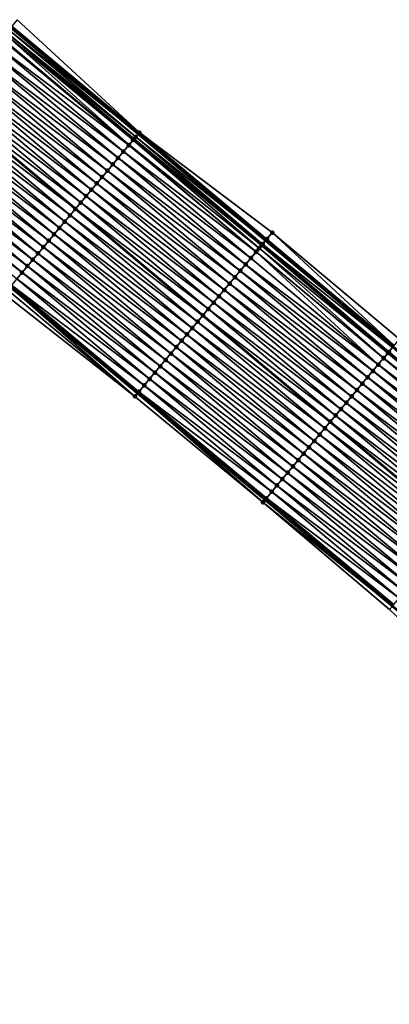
# Model space of a CAD drawing. Header units: feet. Extents: x 2007189 to 2022806, y 818621 to 837694.
# Tile 410 of 656: x 2017072 to 2017117, y 818771 to 818889. Entities that reach past the tile are written whole.
import ezdxf

# ---------------------------------------------------------------- set-up
doc = ezdxf.new("R2010")
doc.units = ezdxf.units.FT
doc.header["$MEASUREMENT"] = 0
for name, color, linetype, lineweight in [('EP_Travel Lane', 172, 'Continuous', 53), ('Road Shots', 141, 'Continuous', 100), ('Road X-Section', 40, 'Continuous', 13), ('STRIPING', 60, 'Continuous', 53)]:
    doc.layers.add(name, color=color, linetype=linetype, lineweight=lineweight)
doc.layers.add('I-77-MM17-21_SB-Surface-Border', color=7, linetype='Continuous')
doc.layers.add('I-77-MM17-21_SB-Surface-TIN', color=7, linetype='Continuous')

msp = doc.modelspace()

# ---------------------------------------------------------------- linework, layer by layer
at = {"layer": 'EP_Travel Lane'}
for points in [[(2017071.0103465, 818888.3726488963, 278.9807868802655), (2017086.348633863, 818875.5380185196, 279.1001611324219), (2017101.687014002, 818862.7033105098, 279.1695159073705), (2017117.025386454, 818849.868608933, 279.242949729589), (2017132.363798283, 818837.0338744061, 279.2951834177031), (2017147.702261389, 818824.1990969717, 279.319731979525), (2017163.040738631, 818811.3643077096, 279.3366750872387), (2017178.379234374, 818798.5295029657, 279.3436157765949), (2017193.717850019, 818785.6945978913, 279.2859228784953), (2017209.069217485, 818772.8489755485, 279.2740053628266), (2017224.407591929, 818760.014025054, 279.2363006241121), (2017239.746218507, 818747.178863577, 279.2727614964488), (2017255.08455113, 818734.3439480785, 279.222759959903), (2017270.422764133, 818721.509132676, 279.1375823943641), (2017285.76092519, 818708.6743607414, 279.0371348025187), (2017301.099112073, 818695.8395671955, 278.9442828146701), (2017316.437250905, 818683.0048138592, 278.8373000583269), (2017331.775361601, 818670.1700840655, 278.7220561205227), (2017347.113417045, 818657.3354005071, 278.5905601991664), (2017362.467347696, 818644.47066308, 278.4045546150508), (2017368.32299968, 818639.537190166, 278.3972724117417)], [(2017070.938029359, 818857.1195621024, 278.6535262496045), (2017086.277400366, 818844.286020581, 278.7181300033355), (2017101.61676804, 818831.4524818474, 278.7845818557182), (2017116.956138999, 818818.6189403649, 278.849228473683), (2017132.295548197, 818805.7853668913, 278.8932618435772), (2017147.635018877, 818792.9517419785, 278.904111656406), (2017162.974567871, 818780.1180515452, 278.872728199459), (2017178.314059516, 818767.2844090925, 278.8722429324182), (2017193.640782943, 818754.4558058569, 278.9156085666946), (2017208.965912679, 818741.6049340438, 278.8966614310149), (2017224.290997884, 818728.7540995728, 278.8645873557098), (2017239.616065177, 818715.9032801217, 278.8272637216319), (2017254.94092502, 818703.0526346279, 278.728892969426), (2017270.265811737, 818690.2019665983, 278.6384281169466), (2017285.590665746, 818677.3513259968, 278.5383362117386), (2017300.915501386, 818664.5007007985, 278.4328399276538), (2017316.240269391, 818651.6501323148, 278.3074304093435), (2017331.564989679, 818638.7996038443, 278.1679843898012), (2017346.873128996, 818625.9656354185, 278.0020297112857), (2017352.742518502, 818621.0491638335, 277.9247102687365)]]:
    msp.add_polyline3d(points, dxfattribs=at)
at = {"layer": 'I-77-MM17-21_SB-Surface-Border', "color": 3, "linetype": 'Continuous', "lineweight": -3}
for points in [[(2017071.795391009, 818889.3107383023, 278.9555836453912), (2017086.491902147, 818875.709227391, 279.0983096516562), (2017102.472067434, 818863.6414153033, 279.1455697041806), (2017117.810444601, 818850.8067212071, 279.2194905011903), (2017133.148886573, 818837.971972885, 279.2584970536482), (2017149.129146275, 818825.9040817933, 279.2547709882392), (2017164.467599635, 818813.0693239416, 279.2876340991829), (2017179.806130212, 818800.2345014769, 279.2788143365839), (2017194.502974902, 818786.6327114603, 279.2416348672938), (2017209.852412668, 818773.7830903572, 279.2312687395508), (2017224.533861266, 818760.1646016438, 279.2329625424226), (2017240.500562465, 818748.0784724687, 279.2453868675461), (2017255.824464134, 818735.226308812, 279.2014465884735), (2017270.505686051, 818721.608010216, 279.1364210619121)], [(2017269.7083127, 818689.5374826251, 278.604562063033), (2017253.983434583, 818701.9114045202, 278.6701140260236), (2017238.631830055, 818714.7301849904, 278.7651190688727), (2017222.811778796, 818726.9909488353, 278.7844641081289), (2017208.534410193, 818741.0906155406, 278.8719008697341), (2017192.948255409, 818753.630364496, 278.8759617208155), (2017178.052859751, 818766.9722036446, 278.8581549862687), (2017161.847543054, 818778.7709051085, 278.8007198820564), (2017146.11639753, 818791.1365089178, 278.8053447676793), (2017131.117831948, 818804.3776190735, 278.8155457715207), (2017116.603386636, 818818.1973041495, 278.8301322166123), (2017101.352319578, 818831.1363914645, 278.7698289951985), (2017085.954980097, 818843.9006351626, 278.6995043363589), (2017070.209611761, 818856.2489015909, 278.6138580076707)]]:
    msp.add_polyline3d(points, dxfattribs=at)
at = {"layer": 'I-77-MM17-21_SB-Surface-TIN', "color": 128, "linetype": 'Continuous', "lineweight": -3}
for points in [[(2017071.153608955, 818888.5438512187, 278.979046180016), (2017086.491902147, 818875.709227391, 279.0983096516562), (2017071.795391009, 818889.3107383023, 278.9555836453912)], [(2017070.347930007, 818887.5810049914, 278.9784428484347), (2017085.723304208, 818874.7907044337, 279.1000463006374), (2017070.511865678, 818887.7769316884, 278.9815887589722)], [(2017070.511865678, 818887.7769316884, 278.9815887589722), (2017086.047527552, 818875.178189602, 279.1040523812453), (2017070.777396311, 818888.0942674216, 278.9836173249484)], [(2017070.511865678, 818887.7769316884, 278.9815887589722), (2017085.850155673, 818874.9423105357, 279.1025768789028), (2017086.047527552, 818875.178189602, 279.1040523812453)], [(2017070.511865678, 818887.7769316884, 278.9815887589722), (2017085.723304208, 818874.7907044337, 279.1000463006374), (2017085.850155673, 818874.9423105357, 279.1025768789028)], [(2017070.777396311, 818888.0942674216, 278.9836173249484), (2017086.348633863, 818875.5380185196, 279.1001611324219), (2017071.0103465, 818888.3726488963, 278.9807868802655)], [(2017070.777396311, 818888.0942674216, 278.9836173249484), (2017086.047527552, 818875.178189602, 279.1040523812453), (2017086.348633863, 818875.5380185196, 279.1001611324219)], [(2017071.153608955, 818888.5438512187, 278.979046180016), (2017071.0103465, 818888.3726488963, 278.9807868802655), (2017086.348633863, 818875.5380185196, 279.1001611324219)], [(2017071.153608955, 818888.5438512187, 278.979046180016), (2017086.348633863, 818875.5380185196, 279.1001611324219), (2017086.491902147, 818875.709227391, 279.0983096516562)], [(2017069.228469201, 818886.2430172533, 278.9380758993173), (2017085.208455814, 818874.1753546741, 279.0816947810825), (2017069.870161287, 818887.009979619, 278.9631515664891)], [(2017069.870161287, 818887.009979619, 278.9631515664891), (2017085.244537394, 818874.2184803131, 279.0831738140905), (2017069.927096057, 818887.0780289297, 278.9653261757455)], [(2017069.870161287, 818887.009979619, 278.9631515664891), (2017085.208455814, 818874.1753546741, 279.0816947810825), (2017085.244537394, 818874.2184803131, 279.0831738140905)], [(2017069.927096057, 818887.0780289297, 278.9653261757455), (2017085.244537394, 818874.2184803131, 279.0831738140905), (2017070.347930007, 818887.5810049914, 278.9784428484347)], [(2017070.347930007, 818887.5810049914, 278.9784428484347), (2017085.244537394, 818874.2184803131, 279.0831738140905), (2017085.723304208, 818874.7907044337, 279.1000463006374)], [(2017067.945062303, 818884.7091115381, 278.9001853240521), (2017083.925068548, 818872.6414325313, 279.0332123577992), (2017068.586766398, 818885.4760638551, 278.918781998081)], [(2017068.586766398, 818885.4760638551, 278.918781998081), (2017084.566764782, 818873.4083914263, 279.0560503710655), (2017069.228469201, 818886.2430172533, 278.9380758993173)], [(2017068.586766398, 818885.4760638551, 278.918781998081), (2017083.925068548, 818872.6414325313, 279.0332123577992), (2017084.566764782, 818873.4083914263, 279.0560503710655)], [(2017069.228469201, 818886.2430172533, 278.9380758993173), (2017084.566764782, 818873.4083914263, 279.0560503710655), (2017085.208455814, 818874.1753546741, 279.0816947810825)], [(2017067.303361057, 818883.9421568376, 278.8800517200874), (2017083.283366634, 818871.8744783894, 279.0134389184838), (2017067.945062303, 818884.7091115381, 278.9001853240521)], [(2017067.945062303, 818884.7091115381, 278.9001853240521), (2017083.283366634, 818871.8744783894, 279.0134389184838), (2017083.925068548, 818872.6414325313, 279.0332123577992)], [(2017066.019946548, 818882.4082574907, 278.8462670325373), (2017081.999958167, 818870.3405739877, 278.9763952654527), (2017066.661654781, 818883.1752063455, 278.8626316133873)], [(2017066.661654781, 818883.1752063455, 278.8626316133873), (2017082.641661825, 818871.1075266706, 278.9952279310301), (2017067.303361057, 818883.9421568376, 278.8800517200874)], [(2017066.661654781, 818883.1752063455, 278.8626316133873), (2017081.999958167, 818870.3405739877, 278.9763952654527), (2017082.641661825, 818871.1075266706, 278.9952279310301)], [(2017067.303361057, 818883.9421568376, 278.8800517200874), (2017082.641661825, 818871.1075266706, 278.9952279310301), (2017083.283366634, 818871.8744783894, 279.0134389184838)], [(2017065.378241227, 818881.6413062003, 278.8283321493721), (2017081.358255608, 818869.5736203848, 278.9569693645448), (2017066.019946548, 818882.4082574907, 278.8462670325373)], [(2017066.019946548, 818882.4082574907, 278.8462670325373), (2017081.358255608, 818869.5736203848, 278.9569693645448), (2017081.999958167, 818870.3405739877, 278.9763952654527)], [(2017064.094825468, 818880.1074078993, 278.7952219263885), (2017080.07484942, 818868.039714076, 278.918696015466), (2017064.736532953, 818880.8743573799, 278.8119898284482)], [(2017064.736532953, 818880.8743573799, 278.8119898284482), (2017080.716553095, 818868.8066667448, 278.937519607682), (2017065.378241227, 818881.6413062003, 278.8283321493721)], [(2017064.736532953, 818880.8743573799, 278.8119898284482), (2017080.07484942, 818868.039714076, 278.918696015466), (2017080.716553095, 818868.8066667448, 278.937519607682)], [(2017065.378241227, 818881.6413062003, 278.8283321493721), (2017080.716553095, 818868.8066667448, 278.937519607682), (2017081.358255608, 818869.5736203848, 278.9569693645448)], [(2017064.094825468, 818880.1074078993, 278.7952219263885), (2017063.453122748, 818879.3404541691, 278.7758136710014), (2017079.433146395, 818867.2727608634, 278.899521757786)], [(2017064.094825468, 818880.1074078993, 278.7952219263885), (2017079.433146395, 818867.2727608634, 278.899521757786), (2017080.07484942, 818868.039714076, 278.918696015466)], [(2017062.169708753, 818877.8065546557, 278.7418218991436), (2017078.14974832, 818865.738847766, 278.8568714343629), (2017062.81141747, 818878.5735031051, 278.7579250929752)], [(2017062.81141747, 818878.5735031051, 278.7579250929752), (2017078.791449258, 818866.505802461, 278.8771013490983), (2017063.453122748, 818879.3404541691, 278.7758136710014)], [(2017062.81141747, 818878.5735031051, 278.7579250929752), (2017078.14974832, 818865.738847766, 278.8568714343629), (2017078.791449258, 818866.505802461, 278.8771013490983)], [(2017079.433146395, 818867.2727608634, 278.899521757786), (2017063.453122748, 818879.3404541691, 278.7758136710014), (2017078.791449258, 818866.505802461, 278.8771013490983)], [(2017061.527998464, 818877.0396075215, 278.7265667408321), (2017077.508040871, 818864.9718982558, 278.8400843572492), (2017062.169708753, 818877.8065546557, 278.7418218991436)], [(2017062.169708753, 818877.8065546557, 278.7418218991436), (2017077.508040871, 818864.9718982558, 278.8400843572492), (2017078.14974832, 818865.738847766, 278.8568714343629)], [(2017060.244586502, 818875.5057060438, 278.6914083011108), (2017076.224626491, 818863.4379988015, 278.8062304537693), (2017060.886291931, 818876.2726572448, 278.7092854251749)], [(2017060.886291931, 818876.2726572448, 278.7092854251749), (2017076.866333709, 818864.2049485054, 278.8231423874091), (2017061.527998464, 818877.0396075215, 278.7265667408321)], [(2017060.886291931, 818876.2726572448, 278.7092854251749), (2017076.224626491, 818863.4379988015, 278.8062304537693), (2017076.866333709, 818864.2049485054, 278.8231423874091)], [(2017061.527998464, 818877.0396075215, 278.7265667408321), (2017076.866333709, 818864.2049485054, 278.8231423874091), (2017077.508040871, 818864.9718982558, 278.8400843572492)], [(2017058.961169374, 818873.9718088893, 278.6590371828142), (2017074.941213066, 818861.9040985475, 278.7718609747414), (2017059.602878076, 818874.7387573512, 278.6751483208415)], [(2017059.602878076, 818874.7387573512, 278.6751483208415), (2017075.582919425, 818862.6710489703, 278.789236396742), (2017060.244586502, 818875.5057060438, 278.6914083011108)], [(2017059.602878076, 818874.7387573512, 278.6751483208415), (2017074.941213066, 818861.9040985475, 278.7718609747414), (2017075.582919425, 818862.6710489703, 278.789236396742)], [(2017060.244586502, 818875.5057060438, 278.6914083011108), (2017075.582919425, 818862.6710489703, 278.789236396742), (2017076.224626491, 818863.4379988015, 278.8062304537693)], [(2017085.244537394, 818874.2184803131, 279.0831738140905), (2017100.892560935, 818861.7538813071, 279.169252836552), (2017085.723304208, 818874.7907044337, 279.1000463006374)], [(2017085.723304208, 818874.7907044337, 279.1000463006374), (2017101.18853781, 818862.1076122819, 279.1738861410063), (2017085.850155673, 818874.9423105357, 279.1025768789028)], [(2017085.723304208, 818874.7907044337, 279.1000463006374), (2017100.892560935, 818861.7538813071, 279.169252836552), (2017101.18853781, 818862.1076122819, 279.1738861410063)], [(2017085.850155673, 818874.9423105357, 279.1025768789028), (2017101.320499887, 818862.2653172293, 279.1741067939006), (2017086.047527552, 818875.178189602, 279.1040523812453)], [(2017085.850155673, 818874.9423105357, 279.1025768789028), (2017101.18853781, 818862.1076122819, 279.1738861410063), (2017101.320499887, 818862.2653172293, 279.1741067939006)], [(2017086.047527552, 818875.178189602, 279.1040523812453), (2017101.687014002, 818862.7033105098, 279.1695159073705), (2017086.348633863, 818875.5380185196, 279.1001611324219)], [(2017086.047527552, 818875.178189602, 279.1040523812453), (2017101.320499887, 818862.2653172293, 279.1741067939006), (2017101.687014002, 818862.7033105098, 279.1695159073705)], [(2017086.491902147, 818875.709227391, 279.0983096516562), (2017086.348633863, 818875.5380185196, 279.1001611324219), (2017101.687014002, 818862.7033105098, 279.1695159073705)], [(2017086.491902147, 818875.709227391, 279.0983096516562), (2017101.687014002, 818862.7033105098, 279.1695159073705), (2017101.830287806, 818862.8745261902, 279.1677212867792)], [(2017086.491902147, 818875.709227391, 279.0983096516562), (2017101.830287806, 818862.8745261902, 279.1677212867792), (2017102.472067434, 818863.6414153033, 279.1455697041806)], [(2017058.319460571, 818873.2048605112, 278.6429800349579), (2017074.299507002, 818861.1371478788, 278.7543268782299), (2017058.961169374, 818873.9718088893, 278.6590371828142)], [(2017058.961169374, 818873.9718088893, 278.6590371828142), (2017074.299507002, 818861.1371478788, 278.7543268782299), (2017074.941213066, 818861.9040985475, 278.7718609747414)], [(2017084.566764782, 818873.4083914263, 279.0560503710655), (2017100.531255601, 818861.3220467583, 279.1562835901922), (2017085.208455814, 818874.1753546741, 279.0816947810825)], [(2017085.208455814, 818874.1753546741, 279.0816947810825), (2017100.546830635, 818861.3406625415, 279.1569481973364), (2017085.244537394, 818874.2184803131, 279.0831738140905)], [(2017085.208455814, 818874.1753546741, 279.0816947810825), (2017100.531255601, 818861.3220467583, 279.1562835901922), (2017100.546830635, 818861.3406625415, 279.1569481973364)], [(2017085.244537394, 818874.2184803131, 279.0831738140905), (2017100.546830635, 818861.3406625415, 279.1569481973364), (2017100.892560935, 818861.7538813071, 279.169252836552)], [(2017057.036033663, 818871.6709715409, 278.615885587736), (2017073.016092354, 818859.6032486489, 278.7206176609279), (2017057.677749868, 818872.4379137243, 278.6279488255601)], [(2017057.677749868, 818872.4379137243, 278.6279488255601), (2017073.657800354, 818860.3701976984, 278.7371076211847), (2017058.319460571, 818873.2048605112, 278.6429800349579)], [(2017057.677749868, 818872.4379137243, 278.6279488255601), (2017073.016092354, 818859.6032486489, 278.7206176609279), (2017073.657800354, 818860.3701976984, 278.7371076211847)], [(2017058.319460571, 818873.2048605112, 278.6429800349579), (2017073.657800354, 818860.3701976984, 278.7371076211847), (2017074.299507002, 818861.1371478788, 278.7543268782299)], [(2017083.283366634, 818871.8744783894, 279.0134389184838), (2017099.263441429, 818859.8067420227, 279.1095080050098), (2017083.925068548, 818872.6414325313, 279.0332123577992)], [(2017083.925068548, 818872.6414325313, 279.0332123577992), (2017099.905142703, 818860.5736967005, 279.1296293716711), (2017084.566764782, 818873.4083914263, 279.0560503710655)], [(2017083.925068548, 818872.6414325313, 279.0332123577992), (2017099.263441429, 818859.8067420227, 279.1095080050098), (2017099.905142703, 818860.5736967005, 279.1296293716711)], [(2017084.566764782, 818873.4083914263, 279.0560503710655), (2017099.905142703, 818860.5736967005, 279.1296293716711), (2017100.531255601, 818861.3220467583, 279.1562835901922)], [(2017056.39432904, 818870.904019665, 278.5975732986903), (2017072.374384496, 818858.8362994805, 278.7040509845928), (2017057.036033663, 818871.6709715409, 278.615885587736)], [(2017057.036033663, 818871.6709715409, 278.615885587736), (2017072.374384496, 818858.8362994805, 278.7040509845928), (2017073.016092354, 818859.6032486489, 278.7206176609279)], [(2017082.641661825, 818871.1075266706, 278.9952279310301), (2017098.621736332, 818859.0397905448, 279.0914496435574), (2017083.283366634, 818871.8744783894, 279.0134389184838)], [(2017083.283366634, 818871.8744783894, 279.0134389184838), (2017098.621736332, 818859.0397905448, 279.0914496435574), (2017099.263441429, 818859.8067420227, 279.1095080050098)], [(2017056.39432904, 818870.904019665, 278.5975732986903), (2017071.732682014, 818858.0693458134, 278.6845837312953), (2017072.374384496, 818858.8362994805, 278.7040509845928)], [(2017081.358255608, 818869.5736203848, 278.9569693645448), (2017097.338328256, 818857.5058858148, 279.0541893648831), (2017081.999958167, 818870.3405739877, 278.9763952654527)], [(2017081.999958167, 818870.3405739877, 278.9763952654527), (2017097.980032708, 818858.272837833, 279.0725959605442), (2017082.641661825, 818871.1075266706, 278.9952279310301)], [(2017081.999958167, 818870.3405739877, 278.9763952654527), (2017097.338328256, 818857.5058858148, 279.0541893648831), (2017097.980032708, 818858.272837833, 279.0725959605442)], [(2017082.641661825, 818871.1075266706, 278.9952279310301), (2017097.980032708, 818858.272837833, 279.0725959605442), (2017098.621736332, 818859.0397905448, 279.0914496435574)], [(2017080.07484942, 818868.039714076, 278.918696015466), (2017096.054926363, 818855.9719759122, 279.0135939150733), (2017080.716553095, 818868.8066667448, 278.937519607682)], [(2017080.716553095, 818868.8066667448, 278.937519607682), (2017096.696627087, 818856.7389310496, 279.0340116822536), (2017081.358255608, 818869.5736203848, 278.9569693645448)], [(2017080.716553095, 818868.8066667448, 278.937519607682), (2017096.054926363, 818855.9719759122, 279.0135939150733), (2017096.696627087, 818856.7389310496, 279.0340116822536)], [(2017081.358255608, 818869.5736203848, 278.9569693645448), (2017096.696627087, 818856.7389310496, 279.0340116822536), (2017097.338328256, 818857.5058858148, 279.0541893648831)], [(2017079.433146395, 818867.2727608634, 278.899521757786), (2017095.413224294, 818855.2050219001, 278.9939017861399), (2017080.07484942, 818868.039714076, 278.918696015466)], [(2017080.07484942, 818868.039714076, 278.918696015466), (2017095.413224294, 818855.2050219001, 278.9939017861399), (2017096.054926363, 818855.9719759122, 279.0135939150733)], [(2017078.14974832, 818865.738847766, 278.8568714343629), (2017094.129821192, 818853.6711127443, 278.9538881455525), (2017078.791449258, 818866.505802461, 278.8771013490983)], [(2017079.433146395, 818867.2727608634, 278.899521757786), (2017078.791449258, 818866.505802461, 278.8771013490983), (2017094.771522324, 818854.4380678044, 278.9741556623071)], [(2017094.771522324, 818854.4380678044, 278.9741556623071), (2017078.791449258, 818866.505802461, 278.8771013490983), (2017094.129821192, 818853.6711127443, 278.9538881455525)], [(2017079.433146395, 818867.2727608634, 278.899521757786), (2017094.771522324, 818854.4380678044, 278.9741556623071), (2017095.413224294, 818855.2050219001, 278.9939017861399)], [(2017077.508040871, 818864.9718982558, 278.8400843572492), (2017093.488118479, 818852.9041595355, 278.9346135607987), (2017078.14974832, 818865.738847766, 278.8568714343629)], [(2017078.14974832, 818865.738847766, 278.8568714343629), (2017093.488118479, 818852.9041595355, 278.9346135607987), (2017094.129821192, 818853.6711127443, 278.9538881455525)], [(2017076.224626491, 818863.4379988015, 278.8062304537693), (2017092.204701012, 818851.3702626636, 278.9024198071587), (2017076.866333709, 818864.2049485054, 278.8231423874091)], [(2017076.866333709, 818864.2049485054, 278.8231423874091), (2017092.846411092, 818852.1372099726, 278.9177901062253), (2017077.508040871, 818864.9718982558, 278.8400843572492)], [(2017076.866333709, 818864.2049485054, 278.8231423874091), (2017092.204701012, 818851.3702626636, 278.9024198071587), (2017092.846411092, 818852.1372099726, 278.9177901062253)], [(2017077.508040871, 818864.9718982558, 278.8400843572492), (2017092.846411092, 818852.1372099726, 278.9177901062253), (2017093.488118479, 818852.9041595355, 278.9346135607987)], [(2017075.582919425, 818862.6710489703, 278.789236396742), (2017091.562995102, 818850.6033118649, 278.8847994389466), (2017076.224626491, 818863.4379988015, 278.8062304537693)], [(2017076.224626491, 818863.4379988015, 278.8062304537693), (2017091.562995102, 818850.6033118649, 278.8847994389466), (2017092.204701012, 818851.3702626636, 278.9024198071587)], [(2017101.830287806, 818862.8745261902, 279.1677212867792), (2017101.687014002, 818862.7033105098, 279.1695159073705), (2017117.025386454, 818849.868608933, 279.242949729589)], [(2017101.830287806, 818862.8745261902, 279.1677212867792), (2017117.168663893, 818850.0398329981, 279.2422274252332), (2017102.472067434, 818863.6414153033, 279.1455697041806)], [(2017101.830287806, 818862.8745261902, 279.1677212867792), (2017117.025386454, 818849.868608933, 279.242949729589), (2017117.168663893, 818850.0398329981, 279.2422274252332)], [(2017102.472067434, 818863.6414153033, 279.1455697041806), (2017117.168663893, 818850.0398329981, 279.2422274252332), (2017117.810444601, 818850.8067212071, 279.2194905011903)], [(2017074.299507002, 818861.1371478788, 278.7543268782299), (2017090.279588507, 818849.0694058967, 278.8467407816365), (2017074.941213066, 818861.9040985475, 278.7718609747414)], [(2017074.941213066, 818861.9040985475, 278.7718609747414), (2017090.921291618, 818849.8363590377, 278.8658711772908), (2017075.582919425, 818862.6710489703, 278.789236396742)], [(2017074.941213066, 818861.9040985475, 278.7718609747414), (2017090.279588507, 818849.0694058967, 278.8467407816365), (2017090.921291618, 818849.8363590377, 278.8658711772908)], [(2017075.582919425, 818862.6710489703, 278.789236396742), (2017090.921291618, 818849.8363590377, 278.8658711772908), (2017091.562995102, 818850.6033118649, 278.8847994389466)], [(2017100.546830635, 818861.3406625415, 279.1569481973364), (2017115.897256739, 818848.5203206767, 279.2183678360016), (2017100.892560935, 818861.7538813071, 279.169252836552)], [(2017100.892560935, 818861.7538813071, 279.169252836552), (2017116.405176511, 818849.1273852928, 279.2354062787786), (2017101.18853781, 818862.1076122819, 279.1738861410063)], [(2017100.892560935, 818861.7538813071, 279.169252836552), (2017115.897256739, 818848.5203206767, 279.2183678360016), (2017116.405176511, 818849.1273852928, 279.2354062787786)], [(2017101.18853781, 818862.1076122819, 279.1738861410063), (2017116.526932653, 818849.2729033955, 279.2382757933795), (2017101.320499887, 818862.2653172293, 279.1741067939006)], [(2017101.18853781, 818862.1076122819, 279.1738861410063), (2017116.405176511, 818849.1273852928, 279.2354062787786), (2017116.526932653, 818849.2729033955, 279.2382757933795)], [(2017101.320499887, 818862.2653172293, 279.1741067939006), (2017116.950395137, 818849.7789903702, 279.2433277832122), (2017101.687014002, 818862.7033105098, 279.1695159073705)], [(2017101.320499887, 818862.2653172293, 279.1741067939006), (2017116.526932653, 818849.2729033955, 279.2382757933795), (2017116.950395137, 818849.7789903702, 279.2433277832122)], [(2017116.950395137, 818849.7789903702, 279.2433277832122), (2017117.025386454, 818849.868608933, 279.242949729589), (2017101.687014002, 818862.7033105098, 279.1695159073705)], [(2017073.657800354, 818860.3701976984, 278.7371076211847), (2017089.63788627, 818848.302452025, 278.827139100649), (2017074.299507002, 818861.1371478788, 278.7543268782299)], [(2017074.299507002, 818861.1371478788, 278.7543268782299), (2017089.63788627, 818848.302452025, 278.827139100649), (2017090.279588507, 818849.0694058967, 278.8467407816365)], [(2017099.263441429, 818859.8067420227, 279.1095080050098), (2017115.243539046, 818847.7389865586, 279.1932145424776), (2017099.905142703, 818860.5736967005, 279.1296293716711)], [(2017099.905142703, 818860.5736967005, 279.1296293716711), (2017115.243539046, 818847.7389865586, 279.1932145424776), (2017100.531255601, 818861.3220467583, 279.1562835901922)], [(2017100.531255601, 818861.3220467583, 279.1562835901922), (2017115.885231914, 818848.5059482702, 279.2178685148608), (2017100.546830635, 818861.3406625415, 279.1569481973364)], [(2017100.531255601, 818861.3220467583, 279.1562835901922), (2017115.243539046, 818847.7389865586, 279.1932145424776), (2017115.885231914, 818848.5059482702, 279.2178685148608)], [(2017100.546830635, 818861.3406625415, 279.1569481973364), (2017115.885231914, 818848.5059482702, 279.2178685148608), (2017115.897256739, 818848.5203206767, 279.2183678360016)], [(2017072.374384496, 818858.8362994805, 278.7040509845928), (2017088.354477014, 818846.7685482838, 278.7905162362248), (2017073.016092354, 818859.6032486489, 278.7206176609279)], [(2017073.016092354, 818859.6032486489, 278.7206176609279), (2017088.996182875, 818847.5354991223, 278.8081622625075), (2017073.657800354, 818860.3701976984, 278.7371076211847)], [(2017073.016092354, 818859.6032486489, 278.7206176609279), (2017088.354477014, 818846.7685482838, 278.7905162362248), (2017088.996182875, 818847.5354991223, 278.8081622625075)], [(2017073.657800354, 818860.3701976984, 278.7371076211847), (2017088.996182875, 818847.5354991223, 278.8081622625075), (2017089.63788627, 818848.302452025, 278.827139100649)], [(2017098.621736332, 818859.0397905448, 279.0914496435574), (2017114.601835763, 818846.9720335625, 279.1741797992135), (2017099.263441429, 818859.8067420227, 279.1095080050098)], [(2017099.263441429, 818859.8067420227, 279.1095080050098), (2017114.601835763, 818846.9720335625, 279.1741797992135), (2017115.243539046, 818847.7389865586, 279.1932145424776)], [(2017071.732682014, 818858.0693458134, 278.6845837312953), (2017087.712768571, 818846.0015996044, 278.7742623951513), (2017072.374384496, 818858.8362994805, 278.7040509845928)], [(2017072.374384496, 818858.8362994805, 278.7040509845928), (2017087.712768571, 818846.0015996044, 278.7742623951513), (2017088.354477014, 818846.7685482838, 278.7905162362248)], [(2017097.338328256, 818857.5058858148, 279.0541893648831), (2017113.318435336, 818845.4381224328, 279.1327982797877), (2017097.980032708, 818858.272837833, 279.0725959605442)], [(2017097.980032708, 818858.272837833, 279.0725959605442), (2017113.960135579, 818846.205077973, 279.153473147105), (2017098.621736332, 818859.0397905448, 279.0914496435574)], [(2017097.980032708, 818858.272837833, 279.0725959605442), (2017113.318435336, 818845.4381224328, 279.1327982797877), (2017113.960135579, 818846.205077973, 279.153473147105)], [(2017098.621736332, 818859.0397905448, 279.0914496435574), (2017113.960135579, 818846.205077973, 279.153473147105), (2017114.601835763, 818846.9720335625, 279.1741797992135)], [(2017070.610724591, 818856.7283214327, 278.630142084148), (2017085.954980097, 818843.9006351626, 278.6995043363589), (2017070.938029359, 818857.1195621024, 278.6535262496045)], [(2017071.11216147, 818857.3277092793, 278.6659670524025), (2017070.938029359, 818857.1195621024, 278.6535262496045), (2017086.429379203, 818844.4676792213, 278.7269095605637)], [(2017086.429379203, 818844.4676792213, 278.7269095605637), (2017070.938029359, 818857.1195621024, 278.6535262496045), (2017086.277400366, 818844.286020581, 278.7181300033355)], [(2017085.954980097, 818843.9006351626, 278.6995043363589), (2017086.277400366, 818844.286020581, 278.7181300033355), (2017070.938029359, 818857.1195621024, 278.6535262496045)], [(2017071.11216147, 818857.3277092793, 278.6659670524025), (2017087.071063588, 818845.2346480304, 278.7561421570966), (2017071.732682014, 818858.0693458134, 278.6845837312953)], [(2017071.11216147, 818857.3277092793, 278.6659670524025), (2017086.429379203, 818844.4676792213, 278.7269095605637), (2017087.071063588, 818845.2346480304, 278.7561421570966)], [(2017071.732682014, 818858.0693458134, 278.6845837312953), (2017087.071063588, 818845.2346480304, 278.7561421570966), (2017087.712768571, 818846.0015996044, 278.7742623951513)], [(2017096.696627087, 818856.7389310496, 279.0340116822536), (2017112.676734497, 818844.6711673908, 279.1124444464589), (2017097.338328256, 818857.5058858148, 279.0541893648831)], [(2017097.338328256, 818857.5058858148, 279.0541893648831), (2017112.676734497, 818844.6711673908, 279.1124444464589), (2017113.318435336, 818845.4381224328, 279.1327982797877)], [(2017070.209611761, 818856.2489015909, 278.6138580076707), (2017085.954980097, 818843.9006351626, 278.6995043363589), (2017070.610724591, 818856.7283214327, 278.630142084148)], [(2017095.413224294, 818855.2050219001, 278.9939017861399), (2017111.393327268, 818843.1372619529, 279.0747325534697), (2017096.054926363, 818855.9719759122, 279.0135939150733)], [(2017096.054926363, 818855.9719759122, 279.0135939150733), (2017112.035031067, 818843.9042145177, 279.0934891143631), (2017096.696627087, 818856.7389310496, 279.0340116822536)], [(2017096.054926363, 818855.9719759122, 279.0135939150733), (2017111.393327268, 818843.1372619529, 279.0747325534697), (2017112.035031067, 818843.9042145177, 279.0934891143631)], [(2017096.696627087, 818856.7389310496, 279.0340116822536), (2017112.035031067, 818843.9042145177, 279.0934891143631), (2017112.676734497, 818844.6711673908, 279.1124444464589)], [(2017094.771522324, 818854.4380678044, 278.9741556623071), (2017110.751621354, 818842.3703111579, 279.0571171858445), (2017095.413224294, 818855.2050219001, 278.9939017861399)], [(2017095.413224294, 818855.2050219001, 278.9939017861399), (2017110.751621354, 818842.3703111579, 279.0571171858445), (2017111.393327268, 818843.1372619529, 279.0747325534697)], [(2017093.488118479, 818852.9041595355, 278.9346135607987), (2017109.468217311, 818840.8364027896, 279.0176162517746), (2017094.129821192, 818853.6711127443, 278.9538881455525)], [(2017094.771522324, 818854.4380678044, 278.9741556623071), (2017094.129821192, 818853.6711127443, 278.9538881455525), (2017110.109918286, 818841.6033579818, 279.0379664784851)], [(2017110.109918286, 818841.6033579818, 279.0379664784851), (2017094.129821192, 818853.6711127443, 278.9538881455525), (2017109.468217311, 818840.8364027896, 279.0176162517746)], [(2017094.771522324, 818854.4380678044, 278.9741556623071), (2017110.109918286, 818841.6033579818, 279.0379664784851), (2017110.751621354, 818842.3703111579, 279.0571171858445)], [(2017092.846411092, 818852.1372099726, 278.9177901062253), (2017108.826512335, 818840.0694514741, 278.9995649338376), (2017093.488118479, 818852.9041595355, 278.9346135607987)], [(2017093.488118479, 818852.9041595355, 278.9346135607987), (2017108.826512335, 818840.0694514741, 278.9995649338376), (2017109.468217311, 818840.8364027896, 279.0176162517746)], [(2017091.562995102, 818850.6033118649, 278.8847994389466), (2017107.543100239, 818838.5355501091, 278.9644790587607), (2017092.204701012, 818851.3702626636, 278.9024198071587)], [(2017092.204701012, 818851.3702626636, 278.9024198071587), (2017108.184805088, 818839.3025017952, 278.9826691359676), (2017092.846411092, 818852.1372099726, 278.9177901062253)], [(2017092.204701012, 818851.3702626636, 278.9024198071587), (2017107.543100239, 818838.5355501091, 278.9644790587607), (2017108.184805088, 818839.3025017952, 278.9826691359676)], [(2017092.846411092, 818852.1372099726, 278.9177901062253), (2017108.184805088, 818839.3025017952, 278.9826691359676), (2017108.826512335, 818840.0694514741, 278.9995649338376)], [(2017090.279588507, 818849.0694058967, 278.8467407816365), (2017106.259688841, 818837.001648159, 278.929015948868), (2017090.921291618, 818849.8363590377, 278.8658711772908)], [(2017090.921291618, 818849.8363590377, 278.8658711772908), (2017106.901396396, 818837.7685975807, 278.9457459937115), (2017091.562995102, 818850.6033118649, 278.8847994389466)], [(2017090.921291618, 818849.8363590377, 278.8658711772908), (2017106.259688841, 818837.001648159, 278.929015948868), (2017106.901396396, 818837.7685975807, 278.9457459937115)], [(2017091.562995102, 818850.6033118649, 278.8847994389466), (2017106.901396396, 818837.7685975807, 278.9457459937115), (2017107.543100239, 818838.5355501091, 278.9644790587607)], [(2017089.63788627, 818848.302452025, 278.827139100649), (2017105.617981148, 818836.234698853, 278.912360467), (2017090.279588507, 818849.0694058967, 278.8467407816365)], [(2017090.279588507, 818849.0694058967, 278.8467407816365), (2017105.617981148, 818836.234698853, 278.912360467), (2017106.259688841, 818837.001648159, 278.929015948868)], [(2017115.897256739, 818848.5203206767, 279.2183678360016), (2017131.614095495, 818836.1378806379, 279.2831467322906), (2017116.405176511, 818849.1273852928, 279.2354062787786)], [(2017116.405176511, 818849.1273852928, 279.2354062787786), (2017131.865347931, 818836.4381774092, 279.291682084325), (2017116.526932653, 818849.2729033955, 279.2382757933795)], [(2017116.405176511, 818849.1273852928, 279.2354062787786), (2017131.614095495, 818836.1378806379, 279.2831467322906), (2017131.865347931, 818836.4381774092, 279.291682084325)], [(2017116.526932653, 818849.2729033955, 279.2382757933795), (2017131.956824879, 818836.5475076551, 279.2940059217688), (2017116.950395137, 818849.7789903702, 279.2433277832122)], [(2017116.526932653, 818849.2729033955, 279.2382757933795), (2017131.865347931, 818836.4381774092, 279.291682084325), (2017131.956824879, 818836.5475076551, 279.2940059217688)], [(2017088.354477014, 818846.7685482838, 278.7905162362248), (2017104.33457242, 818834.7007946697, 278.8754576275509), (2017088.996182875, 818847.5354991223, 278.8081622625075)], [(2017088.996182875, 818847.5354991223, 278.8081622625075), (2017104.976274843, 818835.467748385, 278.8949560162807), (2017089.63788627, 818848.302452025, 278.827139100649)], [(2017088.996182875, 818847.5354991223, 278.8081622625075), (2017104.33457242, 818834.7007946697, 278.8754576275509), (2017104.976274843, 818835.467748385, 278.8949560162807)], [(2017089.63788627, 818848.302452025, 278.827139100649), (2017104.976274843, 818835.467748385, 278.8949560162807), (2017105.617981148, 818836.234698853, 278.912360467)], [(2017114.601835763, 818846.9720335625, 279.1741797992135), (2017130.581967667, 818834.9042494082, 279.2394210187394), (2017115.243539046, 818847.7389865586, 279.1932145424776)], [(2017115.243539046, 818847.7389865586, 279.1932145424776), (2017131.223656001, 818835.6712149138, 279.2665219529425), (2017115.885231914, 818848.5059482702, 279.2178685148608)], [(2017115.243539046, 818847.7389865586, 279.1932145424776), (2017130.581967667, 818834.9042494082, 279.2394210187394), (2017131.223656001, 818835.6712149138, 279.2665219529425)], [(2017115.885231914, 818848.5059482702, 279.2178685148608), (2017131.223656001, 818835.6712149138, 279.2665219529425), (2017115.897256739, 818848.5203206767, 279.2183678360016)], [(2017115.897256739, 818848.5203206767, 279.2183678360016), (2017131.223656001, 818835.6712149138, 279.2665219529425), (2017131.614095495, 818836.1378806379, 279.2831467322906)], [(2017087.712768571, 818846.0015996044, 278.7742623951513), (2017103.692868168, 818833.9338424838, 278.8569454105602), (2017088.354477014, 818846.7685482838, 278.7905162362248)], [(2017088.354477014, 818846.7685482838, 278.7905162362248), (2017103.692868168, 818833.9338424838, 278.8569454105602), (2017104.33457242, 818834.7007946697, 278.8754576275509)], [(2017113.960135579, 818846.205077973, 279.153473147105), (2017129.940268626, 818834.1372928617, 279.218096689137), (2017114.601835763, 818846.9720335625, 279.1741797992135)], [(2017114.601835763, 818846.9720335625, 279.1741797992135), (2017129.940268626, 818834.1372928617, 279.218096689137), (2017130.581967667, 818834.9042494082, 279.2394210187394)], [(2017086.429379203, 818844.4676792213, 278.7269095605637), (2017102.409458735, 818832.3999388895, 278.8204222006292), (2017087.071063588, 818845.2346480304, 278.7561421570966)], [(2017087.071063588, 818845.2346480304, 278.7561421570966), (2017103.051160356, 818833.1668932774, 278.8403541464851), (2017087.712768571, 818846.0015996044, 278.7742623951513)], [(2017087.071063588, 818845.2346480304, 278.7561421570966), (2017102.409458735, 818832.3999388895, 278.8204222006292), (2017103.051160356, 818833.1668932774, 278.8403541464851)], [(2017087.712768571, 818846.0015996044, 278.7742623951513), (2017103.051160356, 818833.1668932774, 278.8403541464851), (2017103.692868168, 818833.9338424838, 278.8569454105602)], [(2017112.676734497, 818844.6711673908, 279.1124444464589), (2017128.6568551, 818832.6033926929, 279.1837804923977), (2017113.318435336, 818845.4381224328, 279.1327982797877)], [(2017113.318435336, 818845.4381224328, 279.1327982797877), (2017129.298560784, 818833.3703436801, 279.2015206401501), (2017113.960135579, 818846.205077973, 279.153473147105)], [(2017113.318435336, 818845.4381224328, 279.1327982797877), (2017128.6568551, 818832.6033926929, 279.1837804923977), (2017129.298560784, 818833.3703436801, 279.2015206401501)], [(2017113.960135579, 818846.205077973, 279.153473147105), (2017129.298560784, 818833.3703436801, 279.2015206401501), (2017129.940268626, 818834.1372928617, 279.218096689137)], [(2017085.954980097, 818843.9006351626, 278.6995043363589), (2017101.352319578, 818831.1363914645, 278.7698289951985), (2017086.277400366, 818844.286020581, 278.7181300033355)], [(2017086.429379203, 818844.4676792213, 278.7269095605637), (2017086.277400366, 818844.286020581, 278.7181300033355), (2017101.767770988, 818831.6329728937, 278.7930058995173)], [(2017101.767770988, 818831.6329728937, 278.7930058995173), (2017086.277400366, 818844.286020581, 278.7181300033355), (2017101.61676804, 818831.4524818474, 278.7845818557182)], [(2017101.352319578, 818831.1363914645, 278.7698289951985), (2017101.61676804, 818831.4524818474, 278.7845818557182), (2017086.277400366, 818844.286020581, 278.7181300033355)], [(2017086.429379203, 818844.4676792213, 278.7269095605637), (2017101.767770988, 818831.6329728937, 278.7930058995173), (2017102.409458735, 818832.3999388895, 278.8204222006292)], [(2017111.393327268, 818843.1372619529, 279.0747325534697), (2017127.373448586, 818831.0694866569, 279.1456815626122), (2017112.035031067, 818843.9042145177, 279.0934891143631)], [(2017112.035031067, 818843.9042145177, 279.0934891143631), (2017128.015151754, 818831.8364397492, 279.1647789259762), (2017112.676734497, 818844.6711673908, 279.1124444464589)], [(2017112.035031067, 818843.9042145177, 279.0934891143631), (2017127.373448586, 818831.0694866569, 279.1456815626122), (2017128.015151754, 818831.8364397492, 279.1647789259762)], [(2017112.676734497, 818844.6711673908, 279.1124444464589), (2017128.015151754, 818831.8364397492, 279.1647789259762), (2017128.6568551, 818832.6033926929, 279.1837804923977)], [(2017110.751621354, 818842.3703111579, 279.0571171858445), (2017126.731746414, 818830.3025327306, 279.1260465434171), (2017111.393327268, 818843.1372619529, 279.0747325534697)], [(2017111.393327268, 818843.1372619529, 279.0747325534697), (2017126.731746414, 818830.3025327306, 279.1260465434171), (2017127.373448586, 818831.0694866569, 279.1456815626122)], [(2017110.109918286, 818841.6033579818, 279.0379664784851), (2017109.468217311, 818840.8364027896, 279.0176162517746), (2017125.448335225, 818828.7686306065, 279.0904696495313)], [(2017110.109918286, 818841.6033579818, 279.0379664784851), (2017126.090045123, 818829.5355780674, 279.1059362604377), (2017110.751621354, 818842.3703111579, 279.0571171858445)], [(2017110.109918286, 818841.6033579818, 279.0379664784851), (2017125.448335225, 818828.7686306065, 279.0904696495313), (2017126.090045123, 818829.5355780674, 279.1059362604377)], [(2017110.751621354, 818842.3703111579, 279.0571171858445), (2017126.090045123, 818829.5355780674, 279.1059362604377), (2017126.731746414, 818830.3025327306, 279.1260465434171)], [(2017108.826512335, 818840.0694514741, 278.9995649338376), (2017124.806624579, 818828.0016835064, 279.0753362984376), (2017109.468217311, 818840.8364027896, 279.0176162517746)], [(2017125.448335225, 818828.7686306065, 279.0904696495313), (2017109.468217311, 818840.8364027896, 279.0176162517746), (2017124.806624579, 818828.0016835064, 279.0753362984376)], [(2017107.543100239, 818838.5355501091, 278.9644790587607), (2017123.523218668, 818826.4677772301, 279.0369818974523), (2017108.184805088, 818839.3025017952, 278.9826691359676)], [(2017108.184805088, 818839.3025017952, 278.9826691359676), (2017124.164920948, 818827.2347310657, 279.0565585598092), (2017108.826512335, 818840.0694514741, 278.9995649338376)], [(2017108.184805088, 818839.3025017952, 278.9826691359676), (2017123.523218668, 818826.4677772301, 279.0369818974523), (2017124.164920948, 818827.2347310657, 279.0565585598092)], [(2017108.826512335, 818840.0694514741, 278.9995649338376), (2017124.164920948, 818827.2347310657, 279.0565585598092), (2017124.806624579, 818828.0016835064, 279.0753362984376)], [(2017106.901396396, 818837.7685975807, 278.9457459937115), (2017122.881515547, 818825.7008240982, 279.0178589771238), (2017107.543100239, 818838.5355501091, 278.9644790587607)], [(2017107.543100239, 818838.5355501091, 278.9644790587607), (2017122.881515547, 818825.7008240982, 279.0178589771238), (2017123.523218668, 818826.4677772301, 279.0369818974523)], [(2017105.617981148, 818836.234698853, 278.912360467), (2017121.598099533, 818824.1669260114, 278.9848854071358), (2017106.259688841, 818837.001648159, 278.929015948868)], [(2017106.259688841, 818837.001648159, 278.929015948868), (2017122.239809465, 818824.933873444, 279.0003336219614), (2017106.901396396, 818837.7685975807, 278.9457459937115)], [(2017106.259688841, 818837.001648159, 278.929015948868), (2017121.598099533, 818824.1669260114, 278.9848854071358), (2017122.239809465, 818824.933873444, 279.0003336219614)], [(2017106.901396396, 818837.7685975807, 278.9457459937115), (2017122.239809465, 818824.933873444, 279.0003336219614), (2017122.881515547, 818825.7008240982, 279.0178589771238)], [(2017104.976274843, 818835.467748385, 278.8949560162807), (2017120.95639165, 818823.3999768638, 278.968331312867), (2017105.617981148, 818836.234698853, 278.912360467)], [(2017105.617981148, 818836.234698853, 278.912360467), (2017120.95639165, 818823.3999768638, 278.968331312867), (2017121.598099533, 818824.1669260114, 278.9848854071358)], [(2017103.692868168, 818833.9338424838, 278.8569454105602), (2017119.672982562, 818821.8660729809, 278.9316206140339), (2017104.33457242, 818834.7007946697, 278.8754576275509)], [(2017104.33457242, 818834.7007946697, 278.8754576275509), (2017120.314687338, 818822.6330247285, 278.949851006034), (2017104.976274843, 818835.467748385, 278.8949560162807)], [(2017104.33457242, 818834.7007946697, 278.8754576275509), (2017119.672982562, 818821.8660729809, 278.9316206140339), (2017120.314687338, 818822.6330247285, 278.949851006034)], [(2017104.976274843, 818835.467748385, 278.8949560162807), (2017120.314687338, 818822.6330247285, 278.949851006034), (2017120.95639165, 818823.3999768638, 278.968331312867)], [(2017103.051160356, 818833.1668932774, 278.8403541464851), (2017119.031273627, 818821.0991247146, 278.9156347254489), (2017103.692868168, 818833.9338424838, 278.8569454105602)], [(2017103.692868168, 818833.9338424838, 278.8569454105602), (2017119.031273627, 818821.0991247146, 278.9156347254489), (2017119.672982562, 818821.8660729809, 278.9316206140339)], [(2017101.767770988, 818831.6329728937, 278.7930058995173), (2017117.747857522, 818819.5652267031, 278.8827095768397), (2017102.409458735, 818832.3999388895, 278.8204222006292)], [(2017102.409458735, 818832.3999388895, 278.8204222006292), (2017118.389563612, 818820.3321773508, 278.9002307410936), (2017103.051160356, 818833.1668932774, 278.8403541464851)], [(2017102.409458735, 818832.3999388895, 278.8204222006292), (2017117.747857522, 818819.5652267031, 278.8827095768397), (2017118.389563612, 818820.3321773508, 278.9002307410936)], [(2017103.051160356, 818833.1668932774, 278.8403541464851), (2017118.389563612, 818820.3321773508, 278.9002307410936), (2017119.031273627, 818821.0991247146, 278.9156347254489)], [(2017101.352319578, 818831.1363914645, 278.7698289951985), (2017116.956138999, 818818.6189403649, 278.849228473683), (2017101.61676804, 818831.4524818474, 278.7845818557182)], [(2017101.352319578, 818831.1363914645, 278.7698289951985), (2017116.603386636, 818818.1973041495, 278.8301322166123), (2017116.956138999, 818818.6189403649, 278.849228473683)], [(2017101.767770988, 818831.6329728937, 278.7930058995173), (2017101.61676804, 818831.4524818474, 278.7845818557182), (2017117.106165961, 818818.7982638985, 278.8573501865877)], [(2017117.106165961, 818818.7982638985, 278.8573501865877), (2017101.61676804, 818831.4524818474, 278.7845818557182), (2017116.956138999, 818818.6189403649, 278.849228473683)], [(2017101.767770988, 818831.6329728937, 278.7930058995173), (2017117.106165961, 818818.7982638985, 278.8573501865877), (2017117.747857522, 818819.5652267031, 278.8827095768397)]]:
    msp.add_3dface(points, dxfattribs=at)
at = {"layer": 'Road Shots', "lineweight": 100}
for p in [(2017085.723304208, 818874.7907044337, 279.1000463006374), (2017085.850155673, 818874.9423105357, 279.1025768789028), (2017086.047527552, 818875.178189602, 279.1040523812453), (2017086.491902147, 818875.709227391, 279.0983096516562), (2017085.208455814, 818874.1753546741, 279.0816947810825), (2017085.244537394, 818874.2184803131, 279.0831738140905), (2017083.925068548, 818872.6414325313, 279.0332123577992), (2017084.566764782, 818873.4083914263, 279.0560503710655), (2017083.283366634, 818871.8744783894, 279.0134389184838), (2017081.999958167, 818870.3405739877, 278.9763952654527), (2017082.641661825, 818871.1075266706, 278.9952279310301), (2017080.716553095, 818868.8066667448, 278.937519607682), (2017081.358255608, 818869.5736203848, 278.9569693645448), (2017080.07484942, 818868.039714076, 278.918696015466), (2017078.791449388, 818866.5058026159, 278.8771013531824), (2017079.433146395, 818867.2727608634, 278.899521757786), (2017078.14974832, 818865.738847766, 278.8568714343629), (2017076.866333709, 818864.2049485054, 278.8231423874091), (2017077.508040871, 818864.9718982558, 278.8400843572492), (2017076.224626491, 818863.4379988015, 278.8062304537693), (2017101.830287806, 818862.8745261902, 279.1677212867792), (2017102.472067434, 818863.6414153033, 279.1455697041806), (2017074.941213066, 818861.9040985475, 278.7718609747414), (2017075.582919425, 818862.6710489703, 278.789236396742), (2017100.892560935, 818861.7538813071, 279.169252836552), (2017101.18853781, 818862.1076122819, 279.1738861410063), (2017101.320499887, 818862.2653172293, 279.1741067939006), (2017074.299507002, 818861.1371478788, 278.7543268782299), (2017099.905142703, 818860.5736967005, 279.1296293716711), (2017100.531255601, 818861.3220467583, 279.1562835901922), (2017100.546830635, 818861.3406625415, 279.1569481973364), (2017073.016092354, 818859.6032486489, 278.7206176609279), (2017073.657800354, 818860.3701976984, 278.7371076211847), (2017099.263441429, 818859.8067420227, 279.1095080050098), (2017072.374384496, 818858.8362994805, 278.7040509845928), (2017097.980032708, 818858.272837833, 279.0725959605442), (2017098.621736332, 818859.0397905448, 279.0914496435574), (2017097.338328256, 818857.5058858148, 279.0541893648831), (2017096.054926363, 818855.9719759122, 279.0135939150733), (2017096.696627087, 818856.7389310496, 279.0340116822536), (2017095.413224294, 818855.2050219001, 278.9939017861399), (2017094.129821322, 818853.6711128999, 278.953888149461), (2017094.771522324, 818854.4380678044, 278.9741556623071), (2017093.488118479, 818852.9041595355, 278.9346135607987), (2017092.204701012, 818851.3702626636, 278.9024198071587), (2017092.846411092, 818852.1372099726, 278.9177901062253), (2017090.921291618, 818849.8363590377, 278.8658711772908), (2017091.562995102, 818850.6033118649, 278.8847994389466), (2017090.279588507, 818849.0694058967, 278.8467407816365), (2017116.405176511, 818849.1273852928, 279.2354062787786), (2017116.526932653, 818849.2729033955, 279.2382757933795), (2017088.996182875, 818847.5354991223, 278.8081622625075), (2017089.63788627, 818848.302452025, 278.827139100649), (2017115.243539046, 818847.7389865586, 279.1932145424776), (2017115.885231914, 818848.5059482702, 279.2178685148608), (2017115.897256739, 818848.5203206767, 279.2183678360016), (2017088.354477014, 818846.7685482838, 278.7905162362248), (2017114.601835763, 818846.9720335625, 279.1741797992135), (2017087.071063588, 818845.2346480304, 278.7561421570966), (2017087.712768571, 818846.0015996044, 278.7742623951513), (2017113.318435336, 818845.4381224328, 279.1327982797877), (2017113.960135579, 818846.205077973, 279.153473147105), (2017085.954980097, 818843.9006351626, 278.6995043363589), (2017086.429379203, 818844.4676792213, 278.7269095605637), (2017112.035031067, 818843.9042145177, 279.0934891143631), (2017112.676734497, 818844.6711673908, 279.1124444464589), (2017111.393327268, 818843.1372619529, 279.0747325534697), (2017110.109918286, 818841.6033579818, 279.0379664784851), (2017110.751621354, 818842.3703111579, 279.0571171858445), (2017109.468217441, 818840.8364029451, 279.017616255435), (2017108.184805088, 818839.3025017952, 278.9826691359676), (2017108.826512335, 818840.0694514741, 278.9995649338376), (2017107.543100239, 818838.5355501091, 278.9644790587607), (2017106.259688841, 818837.001648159, 278.929015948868), (2017106.901396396, 818837.7685975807, 278.9457459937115), (2017105.617981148, 818836.234698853, 278.912360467), (2017104.33457242, 818834.7007946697, 278.8754576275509), (2017104.976274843, 818835.467748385, 278.8949560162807), (2017103.692868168, 818833.9338424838, 278.8569454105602), (2017102.409458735, 818832.3999388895, 278.8204222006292), (2017103.051160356, 818833.1668932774, 278.8403541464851), (2017101.352319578, 818831.1363914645, 278.7698289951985), (2017101.767770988, 818831.6329728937, 278.7930058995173)]:
    msp.add_point(p, dxfattribs=at)
at = {"layer": 'Road X-Section', "extrusion": (0.7669212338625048, -0.6417366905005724, 0.002416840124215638), "elevation": 1021444.548142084, "flags": 128}
msp.add_lwpolyline([(1922431.820169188, -2190.060706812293), (1922432.44525709, -2190.044422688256), (1922433.226733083, -2190.008597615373), (1922434.193723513, -2189.989980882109), (1922435.193723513, -2189.970513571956), (1922436.193723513, -2189.953946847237), (1922437.193723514, -2189.937456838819), (1922438.193723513, -2189.920237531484), (1922439.193723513, -2189.902703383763), (1922440.193723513, -2189.885327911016), (1922441.193723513, -2189.868333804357), (1922442.193723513, -2189.851421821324), (1922443.193723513, -2189.834479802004), (1922444.193723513, -2189.817692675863), (1922445.193723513, -2189.797462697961), (1922446.193723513, -2189.775042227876), (1922447.193723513, -2189.755867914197), (1922448.193723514, -2189.737044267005), (1922449.193723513, -2189.717594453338), (1922450.193723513, -2189.698168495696), (1922451.193723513, -2189.679335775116), (1922452.193723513, -2189.661124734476), (1922453.193723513, -2189.641351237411), (1922454.193723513, -2189.618513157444), (1922455.193723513, -2189.59286867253), (1922455.24995252, -2189.591389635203), (1922455.996047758, -2189.574517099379), (1922456.193723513, -2189.571986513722), (1922456.501285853, -2189.57051100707), (1922457.193723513, -2189.576253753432)], dxfattribs=at)
at = {"layer": 'Road X-Section', "extrusion": (0.7669212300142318, -0.6417366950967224, 0.002416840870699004), "elevation": 1021464.536616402, "flags": 128}
msp.add_lwpolyline([(1922458.199846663, -2189.578065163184), (1922457.199846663, -2189.555913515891), (1922456.405479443, -2189.54952799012), (1922456.199846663, -2189.549748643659), (1922455.7386223, -2189.554381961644), (1922455.199846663, -2189.566686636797), (1922455.175574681, -2189.567351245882), (1922454.199846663, -2189.594005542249), (1922453.199846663, -2189.614126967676), (1922452.199846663, -2189.63218538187), (1922451.199846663, -2189.651039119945), (1922450.199846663, -2189.669445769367), (1922449.199846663, -2189.689623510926), (1922448.199846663, -2189.710041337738), (1922447.199846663, -2189.729733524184), (1922446.199846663, -2189.749479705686), (1922445.199846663, -2189.769747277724), (1922444.199846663, -2189.78902192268), (1922443.199846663, -2189.805845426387), (1922442.199846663, -2189.821215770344), (1922441.199846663, -2189.838836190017), (1922440.199846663, -2189.857764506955), (1922439.199846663, -2189.876894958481), (1922438.199846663, -2189.896496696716), (1922437.199846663, -2189.915473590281), (1922436.199846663, -2189.933119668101), (1922435.199846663, -2189.949373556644), (1922434.199846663, -2189.96749384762), (1922433.199846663, -2189.996726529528), (1922432.460527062, -2190.024131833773)], dxfattribs=at)
at = {"layer": 'Road X-Section', "extrusion": (0.7669212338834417, -0.641736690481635, 0.00241683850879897), "elevation": 1021484.548199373, "flags": 128}
msp.add_lwpolyline([(1922458.19369489, -2189.550096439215), (1922457.193694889, -2189.527359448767), (1922456.853577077, -2189.526259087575), (1922456.19369489, -2189.531311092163), (1922456.003958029, -2189.534180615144), (1922455.212434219, -2189.551219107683), (1922455.19369489, -2189.551718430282), (1922454.19369489, -2189.576372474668), (1922453.19369489, -2189.595407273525), (1922452.19369489, -2189.616113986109), (1922451.19369489, -2189.636788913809), (1922450.19369489, -2189.657142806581), (1922449.19369489, -2189.676098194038), (1922448.193694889, -2189.694854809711), (1922447.19369489, -2189.712470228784), (1922446.19369489, -2189.731620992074), (1922445.19369489, -2189.751971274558), (1922444.193694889, -2189.770022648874), (1922443.193694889, -2189.78691849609), (1922442.19369489, -2189.805108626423), (1922441.193694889, -2189.823841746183), (1922440.19369489, -2189.840571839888), (1922439.193694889, -2189.857227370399), (1922438.19369489, -2189.87463187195), (1922437.193694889, -2189.894130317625), (1922436.19369489, -2189.912642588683), (1922435.19369489, -2189.929233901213), (1922434.19369489, -2189.949165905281), (1922433.19369489, -2189.976582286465), (1922432.546243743, -2189.999759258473)], dxfattribs=at)
at = {"layer": 'STRIPING'}
msp.add_polyline3d([(2017063.453122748, 818879.3404541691, 278.7758136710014), (2017078.791449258, 818866.505802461, 278.8771013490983), (2017094.129821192, 818853.6711127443, 278.9538881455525), (2017109.468217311, 818840.8364027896, 279.0176162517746), (2017124.806624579, 818828.0016835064, 279.0753362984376), (2017140.145064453, 818815.1669369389, 279.1154617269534), (2017155.48357232, 818802.3321334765, 279.1189072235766), (2017170.822075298, 818789.4973341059, 279.1249876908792), (2017186.160611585, 818776.6625068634, 279.1131059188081), (2017201.498109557, 818763.8228882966, 279.1143185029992), (2017216.822033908, 818750.9707056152, 279.0770593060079), (2017232.146071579, 818738.1184278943, 279.0731551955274), (2017247.469995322, 818725.2662457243, 279.0357167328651), (2017262.793720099, 818712.4142304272, 278.9397199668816), (2017278.117412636, 818699.5622421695, 278.8342352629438), (2017293.441118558, 818686.7102426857, 278.7326902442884), (2017308.764809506, 818673.8582557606, 278.626737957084), (2017324.088504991, 818661.0062650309, 278.5221224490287), (2017339.412036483, 818648.1544118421, 278.3692412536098), (2017354.733558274, 818635.293227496, 278.2110582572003), (2017360.589243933, 818630.3600547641, 278.1775914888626)], dxfattribs=at)

doc.saveas('drawing.dxf')
